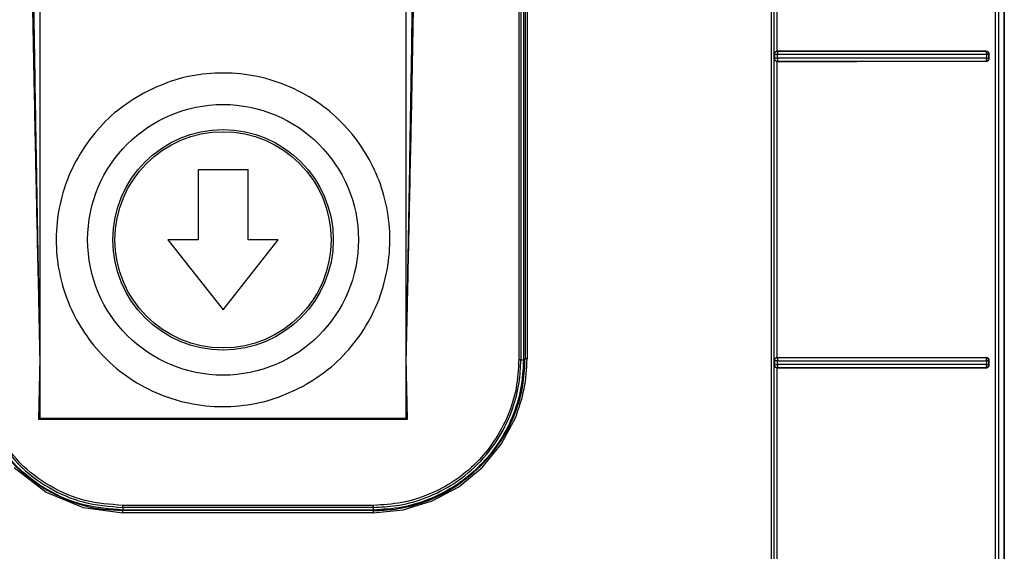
# Model space of a CAD drawing. Header units: inches. Extents: x 170 to 312, y 215 to 248.
# Tile 448 of 656: x 274.9802 to 275.1092, y 222.4418 to 222.5115. Entities that reach past the tile are written whole.
import ezdxf

# ---------------------------------------------------------------- set-up
doc = ezdxf.new("R2010")
doc.units = ezdxf.units.IN
doc.header["$LTSCALE"] = 0.25
doc.header["$MEASUREMENT"] = 0
doc.layers.add('MOTOR LH', color=7, linetype='Continuous')

msp = doc.modelspace()

# ---------------------------------------------------------------- linework, layer by layer
at = {"layer": 'MOTOR LH'}
for p, q in [((274.98282, 222.58764), (274.98282, 222.45929)), ((275.03085, 222.45929), (275.03085, 222.58764)), ((275.1092, 222.2356), (275.1092, 222.55105)), ((275.1092, 222.55105), (275.1092, 222.25339)), ((275.07905, 222.50697), (275.07905, 222.54658)), ((275.07946, 222.50736), (275.07945, 222.5462)), ((275.04561, 222.52598), (275.0456, 222.46695)), ((275.04587, 222.52598), (275.04586, 222.46693)), ((275.04621, 222.52598), (275.04621, 222.46693)), ((275.04643, 222.5261), (275.04642, 222.46705)), ((275.04669, 222.52606), (275.04668, 222.46706)), ((275.07947, 222.50735), (275.07946, 222.50736)), ((275.10682, 222.50736), (275.10677, 222.50735)), ((275.10685, 222.50723), (275.10681, 222.50731)), ((275.07905, 222.50697), (275.07908, 222.50695)), ((275.07908, 222.50645), (275.07905, 222.50642)), ((275.07905, 222.46681), (275.07905, 222.50642)), ((275.07908, 222.50695), (275.07908, 222.50645)), ((275.07945, 222.50604), (275.07947, 222.50605)), ((275.07946, 222.4672), (275.07945, 222.50604)), ((275.07947, 222.50608), (275.07947, 222.50605)), ((275.07948, 222.50645), (275.07948, 222.50696)), ((275.07948, 222.50645), (275.07947, 222.50634)), ((275.10677, 222.50606), (275.10679, 222.50607)), ((275.10677, 222.50606), (275.10682, 222.50605)), ((275.10679, 222.50607), (275.10681, 222.50609)), ((275.10681, 222.50609), (275.10685, 222.50618)), ((275.10688, 222.50696), (275.10688, 222.50645)), ((275.10715, 222.50695), (275.10724, 222.50697)), ((275.10715, 222.50695), (275.10715, 222.50645)), ((275.10715, 222.50645), (275.10724, 222.50643)), ((275.10724, 222.50643), (275.10724, 222.50697)), ((275.01012, 222.49184), (275.00356, 222.49184)), ((275.00356, 222.49184), (275.00356, 222.48265)), ((275.01012, 222.48265), (275.01012, 222.49184)), ((275.00356, 222.48265), (274.99962, 222.48265)), ((274.99962, 222.48265), (275.00684, 222.47346)), ((275.00684, 222.47346), (275.01406, 222.48265)), ((275.01406, 222.48265), (275.01012, 222.48265)), ((274.98282, 222.46717), (274.98266, 222.45913)), ((275.03101, 222.45913), (275.03085, 222.46717)), ((275.04586, 222.46693), (275.04621, 222.46693)), ((275.04642, 222.46705), (275.04642, 222.46705)), ((275.07905, 222.46681), (275.07908, 222.46679)), ((275.07908, 222.46629), (275.07905, 222.46627)), ((275.07905, 222.42666), (275.07905, 222.46627)), ((275.07908, 222.46679), (275.07908, 222.46629)), ((275.07947, 222.46719), (275.07946, 222.4672)), ((275.07947, 222.46602), (275.07947, 222.46593)), ((275.07948, 222.46629), (275.07948, 222.4668)), ((275.10682, 222.4672), (275.10677, 222.46719)), ((275.10685, 222.46707), (275.10681, 222.46716)), ((275.10681, 222.46593), (275.10685, 222.46602)), ((275.10688, 222.4668), (275.10688, 222.46629)), ((275.10715, 222.4668), (275.10724, 222.46681)), ((275.10715, 222.4668), (275.10715, 222.46629)), ((275.10715, 222.46629), (275.10724, 222.46628)), ((275.10724, 222.46628), (275.10724, 222.46681)), ((275.07945, 222.46589), (275.07947, 222.4659)), ((275.07946, 222.42704), (275.07945, 222.46589)), ((275.07947, 222.46593), (275.07947, 222.4659)), ((275.10677, 222.4659), (275.10679, 222.46591)), ((275.10677, 222.4659), (275.10682, 222.46589)), ((275.10679, 222.46591), (275.10681, 222.46593)), ((274.98266, 222.45913), (274.98282, 222.45929)), ((274.98266, 222.45913), (275.03101, 222.45913)), ((274.98282, 222.45929), (275.03085, 222.45929)), ((275.03085, 222.45929), (275.03101, 222.45913)), ((275.04328, 222.45585), (275.04515, 222.45933)), ((275.04078, 222.4528), (275.04328, 222.45585)), ((274.97947, 222.4528), (274.98365, 222.44959)), ((275.03772, 222.45029), (275.04078, 222.4528)), ((274.98365, 222.44959), (274.9885, 222.44758)), ((275.03424, 222.44843), (275.03772, 222.45029)), ((275.03046, 222.44728), (275.03424, 222.44843)), ((274.9885, 222.44758), (274.99372, 222.44689)), ((275.02652, 222.44785), (274.99371, 222.44785)), ((275.02652, 222.44758), (274.99371, 222.44758)), ((274.99371, 222.44758), (274.99371, 222.44724)), ((275.02652, 222.44724), (274.99371, 222.44724)), ((275.02653, 222.44716), (274.99372, 222.44716)), ((275.02653, 222.44689), (274.99372, 222.44689)), ((275.02652, 222.44758), (275.02652, 222.44724)), ((275.02653, 222.44689), (275.03046, 222.44728))]:
    msp.add_line(p, q, dxfattribs=at)
for radius in [0.01774, 0.01444, 0.01417]:
    msp.add_circle((275.00684, 222.48265), radius, dxfattribs=at)
for points, knots in [([(275.07864, 222.55187), (275.07864, 222.53099), (275.07864, 222.48923), (275.07864, 222.42657), (275.07864, 222.36393), (275.07864, 222.30132), (275.07864, 222.25964), (275.07864, 222.2388)], [0, 0, 0, 0, 0.2, 0.4, 0.6, 0.8, 1, 1, 1, 1]), ([(275.07904, 222.23978), (275.07904, 222.26055), (275.07904, 222.30208), (275.07904, 222.36446), (275.07904, 222.42689), (275.07904, 222.48933), (275.07904, 222.53094), (275.07904, 222.55175)], [0, 0, 0, 0, 0.199959, 0.399961, 0.599979, 0.80001, 1, 1, 1, 1]), ([(275.10803, 222.55179), (275.10802, 222.53391), (275.10801, 222.49815), (275.10799, 222.4445), (275.10799, 222.40875), (275.10799, 222.39087)], [0, 0, 0, 0, 0.3333777, 0.6667111, 1, 1, 1, 1]), ([(275.10847, 222.5514), (275.10846, 222.53013), (275.10843, 222.48759), (275.10844, 222.42375), (275.10849, 222.35993), (275.10858, 222.29615), (275.10868, 222.2537), (275.10873, 222.23247)], [0, 0, 0, 0, 0.199984, 0.399977, 0.600029, 0.800023, 1, 1, 1, 1]), ([(274.98134, 222.54994), (274.98137, 222.54695), (274.98143, 222.54081), (274.98156, 222.53169), (274.98171, 222.52242), (274.98187, 222.51326), (274.98203, 222.5047), (274.98219, 222.49669), (274.98234, 222.48962), (274.98249, 222.48254), (274.98265, 222.47521), (274.98276, 222.46999), (274.98282, 222.46717)], [0, 0, 0, 0, 0.108305, 0.22261, 0.330745, 0.444165, 0.554601, 0.640848, 0.734435, 0.810783, 0.897533, 1, 1, 1, 1]), ([(274.98159, 222.54995), (274.9816, 222.54822), (274.98163, 222.54458), (274.98169, 222.53884), (274.98176, 222.53256), (274.98185, 222.52573), (274.98195, 222.51836), (274.98206, 222.511), (274.98216, 222.50461), (274.98225, 222.49933), (274.98233, 222.49473), (274.9824, 222.49062), (274.98246, 222.48715), (274.98252, 222.48385), (274.9826, 222.47965), (274.9827, 222.47391), (274.98278, 222.46958), (274.98282, 222.46717)], [0, 0, 0, 0, 0.062702, 0.131993, 0.207874, 0.290346, 0.379406, 0.475057, 0.557054, 0.610988, 0.666485, 0.723545, 0.759898, 0.792286, 0.843099, 0.912337, 1, 1, 1, 1]), ([(275.03085, 222.46717), (275.03089, 222.46919), (275.03096, 222.47288), (275.03105, 222.47792), (275.03112, 222.48192), (275.03118, 222.4849), (275.03122, 222.48732), (275.03127, 222.49003), (275.03133, 222.49382), (275.03141, 222.49851), (275.0315, 222.50352), (275.03158, 222.50889), (275.03171, 222.51711), (275.03186, 222.52764), (275.032, 222.5394), (275.03206, 222.54664), (275.03209, 222.54995)], [0, 0, 0, 0, 0.07319, 0.133984, 0.182381, 0.218382, 0.241987, 0.269928, 0.316673, 0.379251, 0.439861, 0.498505, 0.573594, 0.73788, 0.880015, 1, 1, 1, 1]), ([(275.03085, 222.46717), (275.03091, 222.46975), (275.03102, 222.47457), (275.03116, 222.48126), (275.0313, 222.48766), (275.03143, 222.49408), (275.03157, 222.5007), (275.0317, 222.50727), (275.03183, 222.51467), (275.03198, 222.52293), (275.03212, 222.53202), (275.03224, 222.54098), (275.0323, 222.54701), (275.03233, 222.54994)], [0, 0, 0, 0, 0.093729, 0.174536, 0.24242, 0.325941, 0.407072, 0.482165, 0.564229, 0.675047, 0.781572, 0.893672, 1, 1, 1, 1]), ([(275.07908, 222.50695), (275.07908, 222.50699), (275.07909, 222.50705), (275.07912, 222.50715), (275.07919, 222.50723), (275.07925, 222.50728), (275.0793, 222.50731), (275.07933, 222.50732), (275.07935, 222.50733), (275.07937, 222.50733), (275.07941, 222.50734), (275.07945, 222.50734), (275.07947, 222.50735)], [0, 0, 0, 0, 0.169717, 0.309821, 0.50036, 0.669269, 0.720735, 0.750058, 0.812687, 0.820426, 0.875276, 1, 1, 1, 1]), ([(275.07946, 222.50736), (275.07943, 222.50735), (275.07936, 222.50735), (275.07927, 222.50731), (275.07919, 222.50726), (275.07915, 222.50722), (275.07913, 222.50719)], [0, 0, 0, 0, 0.230859, 0.468557, 0.712686, 1, 1, 1, 1]), ([(275.10682, 222.50736), (275.10385, 222.50736), (275.09791, 222.50736), (275.08873, 222.50736), (275.08255, 222.50736), (275.07946, 222.50736)], [0, 0, 0, 0, 0.333152, 0.666752, 1, 1, 1, 1]), ([(275.07947, 222.50735), (275.07947, 222.50734), (275.07947, 222.50733), (275.07947, 222.50726), (275.07947, 222.50723)], [0, 0, 0, 0, 0.500043, 1, 1, 1, 1]), ([(275.10677, 222.50735), (275.10381, 222.50735), (275.09788, 222.50735), (275.08872, 222.50735), (275.08255, 222.50735), (275.07947, 222.50735)], [0, 0, 0, 0, 0.333018, 0.666912, 1, 1, 1, 1]), ([(275.10681, 222.50731), (275.1068, 222.50732), (275.10679, 222.50734), (275.10678, 222.50735), (275.10677, 222.50735), (275.10677, 222.50735), (275.10677, 222.50735)], [0, 0, 0, 0, 0.500013, 0.83434, 0.938283, 1, 1, 1, 1]), ([(275.10677, 222.50735), (275.10682, 222.50734), (275.10692, 222.50733), (275.10704, 222.50724), (275.1071, 222.50715), (275.10714, 222.50705), (275.10715, 222.50699), (275.10715, 222.50695)], [0, 0, 0, 0, 0.250906, 0.501408, 0.695045, 0.83371, 1, 1, 1, 1]), ([(275.10724, 222.50697), (275.10724, 222.507), (275.10723, 222.50705), (275.1072, 222.50714), (275.10712, 222.50725), (275.10699, 222.50734), (275.10688, 222.50735), (275.10682, 222.50736)], [0, 0, 0, 0, 0.116527, 0.229907, 0.466736, 0.729518, 1, 1, 1, 1]), ([(275.07913, 222.50719), (275.07911, 222.50715), (275.07907, 222.50709), (275.07906, 222.50702), (275.07906, 222.50699), (275.07906, 222.50698), (275.07905, 222.50697), (275.07905, 222.50697)], [0, 0, 0, 0, 0.561295, 0.8701, 0.957428, 0.984304, 1, 1, 1, 1]), ([(275.07905, 222.50642), (275.07906, 222.50639), (275.07907, 222.50631), (275.07911, 222.50624), (275.07913, 222.50621)], [0, 0, 0, 0, 0.503791, 1, 1, 1, 1]), ([(275.07948, 222.50696), (275.07945, 222.50696), (275.07939, 222.50695), (275.07931, 222.50696), (275.07924, 222.50696), (275.07916, 222.50695), (275.07911, 222.50695), (275.07908, 222.50696), (275.07908, 222.50695), (275.07908, 222.50695)], [0, 0, 0, 0, 0.1448761, 0.2888763, 0.4064672, 0.5453396, 0.7784567, 0.8916654, 1, 1, 1, 1]), ([(275.07908, 222.50645), (275.07909, 222.50645), (275.0791, 222.50645), (275.07919, 222.50645), (275.07929, 222.50645), (275.07938, 222.50645), (275.07944, 222.50645), (275.07948, 222.50645)], [0, 0, 0, 0, 0.2509367, 0.5014619, 0.6987674, 0.8365444, 1, 1, 1, 1]), ([(275.07947, 222.50605), (275.07944, 222.50606), (275.07937, 222.50606), (275.07928, 222.5061), (275.07919, 222.50616), (275.07914, 222.50623), (275.07912, 222.50628), (275.07911, 222.5063), (275.0791, 222.50632), (275.07909, 222.50635), (275.07908, 222.50639), (275.07908, 222.50642), (275.07908, 222.50645)], [0, 0, 0, 0, 0.1706537, 0.3115785, 0.5034068, 0.6707761, 0.7218148, 0.75094, 0.8128715, 0.833619, 0.8750169, 1, 1, 1, 1]), ([(275.07913, 222.50621), (275.07915, 222.50618), (275.07919, 222.50614), (275.07927, 222.50609), (275.07936, 222.50605), (275.07942, 222.50605), (275.07945, 222.50604)], [0, 0, 0, 0, 0.29194, 0.548646, 0.775454, 1, 1, 1, 1]), ([(275.07945, 222.50604), (275.08254, 222.50604), (275.08873, 222.50604), (275.09791, 222.50605), (275.10385, 222.50605), (275.10682, 222.50605)], [0, 0, 0, 0, 0.333449, 0.66692, 1, 1, 1, 1]), ([(275.07947, 222.50723), (275.07947, 222.5072), (275.07948, 222.50714), (275.07948, 222.50705), (275.07948, 222.50699), (275.07948, 222.50696)], [0, 0, 0, 0, 0.396825, 0.672899, 1, 1, 1, 1]), ([(275.07947, 222.50634), (275.07947, 222.50631), (275.07947, 222.50624), (275.07947, 222.5062), (275.07947, 222.50617)], [0, 0, 0, 0, 0.5849878, 1, 1, 1, 1]), ([(275.07947, 222.50617), (275.07947, 222.50616), (275.07947, 222.50612), (275.07947, 222.5061), (275.07947, 222.50608)], [0, 0, 0, 0, 0.510853, 1, 1, 1, 1]), ([(275.07947, 222.50605), (275.08255, 222.50605), (275.08872, 222.50605), (275.09788, 222.50605), (275.1038, 222.50606), (275.10677, 222.50606)], [0, 0, 0, 0, 0.333072, 0.666957, 1, 1, 1, 1]), ([(275.07948, 222.50696), (275.08255, 222.50696), (275.08872, 222.50696), (275.09792, 222.50696), (275.10389, 222.50696), (275.10688, 222.50696)], [0, 0, 0, 0, 0.331506, 0.664839, 1, 1, 1, 1]), ([(275.10688, 222.50645), (275.10389, 222.50645), (275.09792, 222.50645), (275.08873, 222.50645), (275.08255, 222.50645), (275.07948, 222.50645)], [0, 0, 0, 0, 0.335093, 0.668426, 1, 1, 1, 1]), ([(275.10715, 222.50645), (275.10714, 222.5064), (275.10713, 222.5063), (275.10704, 222.50617), (275.10692, 222.50608), (275.10682, 222.50606), (275.10677, 222.50606)], [0, 0, 0, 0, 0.250029, 0.499997, 0.749969, 1, 1, 1, 1]), ([(275.10682, 222.50605), (275.10688, 222.50605), (275.10699, 222.50606), (275.10712, 222.50616), (275.1072, 222.50626), (275.10723, 222.50636), (275.10724, 222.50641), (275.10724, 222.50643)], [0, 0, 0, 0, 0.2717688, 0.5368517, 0.7738537, 0.8858453, 1, 1, 1, 1]), ([(275.10688, 222.50696), (275.10688, 222.50698), (275.10688, 222.50703), (275.10687, 222.50711), (275.10686, 222.50717), (275.10685, 222.50721), (275.10685, 222.50723)], [0, 0, 0, 0, 0.2500063, 0.5000148, 0.7500138, 1, 1, 1, 1]), ([(275.10685, 222.50618), (275.10685, 222.5062), (275.10686, 222.50624), (275.10687, 222.5063), (275.10688, 222.50638), (275.10688, 222.50643), (275.10688, 222.50645)], [0, 0, 0, 0, 0.24975, 0.499936, 0.750122, 1, 1, 1, 1]), ([(275.10715, 222.50695), (275.10714, 222.50695), (275.10712, 222.50696), (275.10706, 222.50696), (275.10698, 222.50696), (275.10692, 222.50696), (275.10688, 222.50696)], [0, 0, 0, 0, 0.250008, 0.500005, 0.749993, 1, 1, 1, 1]), ([(275.10688, 222.50645), (275.10692, 222.50645), (275.10698, 222.50645), (275.10706, 222.50645), (275.10712, 222.50645), (275.10714, 222.50645), (275.10715, 222.50645)], [0, 0, 0, 0, 0.250113, 0.499997, 0.749888, 1, 1, 1, 1]), ([(275.01732, 222.46347), (275.01845, 222.46417), (275.02079, 222.46561), (275.02379, 222.46863), (275.02626, 222.47228), (275.02796, 222.47645), (275.02878, 222.48088), (275.02868, 222.48529), (275.02776, 222.48943), (275.02613, 222.49319), (275.02384, 222.49659), (275.02086, 222.4996), (275.0172, 222.50207), (275.01304, 222.50377), (275.00861, 222.50459), (275.0042, 222.50449), (275.00004, 222.5036), (274.99756, 222.50241), (274.99636, 222.50183)], [0, 0, 0, 0, 0.058258, 0.120006, 0.18432, 0.25, 0.31568, 0.379994, 0.441742, 0.5, 0.558258, 0.620006, 0.68432, 0.75, 0.81568, 0.879994, 0.941742, 1, 1, 1, 1]), ([(274.99636, 222.50183), (274.99522, 222.50113), (274.99288, 222.49969), (274.98989, 222.49667), (274.98742, 222.49302), (274.98571, 222.48885), (274.9849, 222.48442), (274.98499, 222.48001), (274.98592, 222.47587), (274.98755, 222.47211), (274.98983, 222.46871), (274.99281, 222.4657), (274.99647, 222.46323), (275.00064, 222.46153), (275.00507, 222.46071), (275.00948, 222.46082), (275.01363, 222.4617), (275.01611, 222.46289), (275.01732, 222.46347)], [0, 0, 0, 0, 0.058258, 0.120006, 0.18432, 0.25, 0.31568, 0.379994, 0.441742, 0.5, 0.558258, 0.620006, 0.68432, 0.75, 0.81568, 0.879994, 0.941742, 1, 1, 1, 1]), ([(275.0456, 222.46695), (275.04553, 222.4657), (275.04539, 222.46319), (275.04425, 222.45958), (275.04249, 222.45626), (275.0401, 222.45335), (275.03719, 222.45096), (275.03387, 222.44919), (275.03027, 222.44806), (275.02777, 222.44792), (275.02652, 222.44785)], [0, 0, 0, 0, 0.1257748, 0.2507498, 0.3755884, 0.500482, 0.6253602, 0.7502409, 0.875117, 1, 1, 1, 1]), ([(275.02652, 222.44758), (275.02753, 222.44763), (275.02972, 222.44773), (275.03317, 222.44864), (275.03685, 222.45038), (275.04033, 222.45313), (275.04308, 222.45661), (275.04482, 222.4603), (275.04572, 222.46375), (275.04582, 222.46592), (275.04586, 222.46693)], [0, 0, 0, 0, 0.09975, 0.21635, 0.349779, 0.500012, 0.650983, 0.784654, 0.901, 1, 1, 1, 1]), ([(275.04621, 222.46693), (275.04613, 222.46564), (275.04599, 222.46306), (275.04482, 222.45934), (275.043, 222.45592), (275.04053, 222.45292), (275.03753, 222.45045), (275.0341, 222.44863), (275.03039, 222.44746), (275.02781, 222.44731), (275.02652, 222.44724)], [0, 0, 0, 0, 0.125, 0.25, 0.375, 0.5, 0.625, 0.75, 0.875, 1, 1, 1, 1]), ([(275.04059, 222.45298), (275.04163, 222.45417), (275.04359, 222.45642), (275.04534, 222.46025), (275.04627, 222.46378), (275.04637, 222.46602), (275.04642, 222.46705)], [0, 0, 0, 0, 0.302481, 0.570006, 0.802527, 1, 1, 1, 1]), ([(275.04515, 222.45933), (275.04559, 222.46058), (275.04648, 222.46308), (275.04661, 222.46573), (275.04668, 222.46706)], [0, 0, 0, 0, 0.499244, 1, 1, 1, 1]), ([(275.04586, 222.46693), (275.04586, 222.46693), (275.04586, 222.46693), (275.04582, 222.46693), (275.04577, 222.46694), (275.04572, 222.46694), (275.04567, 222.46695), (275.04563, 222.46695), (275.0456, 222.46695)], [0, 0, 0, 0, 0.200606, 0.433554, 0.562809, 0.700299, 0.846022, 1, 1, 1, 1]), ([(275.04668, 222.46706), (275.04666, 222.46706), (275.04663, 222.46706), (275.04656, 222.46706), (275.04649, 222.46705), (275.04644, 222.46705), (275.04642, 222.46705), (275.04642, 222.46705), (275.04642, 222.46705)], [0, 0, 0, 0, 0.126359, 0.251273, 0.500023, 0.748778, 0.873684, 1, 1, 1, 1]), ([(275.07913, 222.46704), (275.07911, 222.467), (275.07907, 222.46694), (275.07906, 222.46686), (275.07906, 222.46683), (275.07906, 222.46682), (275.07905, 222.46681)], [0, 0, 0, 0, 0.559988, 0.867961, 0.955984, 1, 1, 1, 1]), ([(275.07905, 222.46627), (275.07906, 222.46623), (275.07907, 222.46615), (275.07911, 222.46608), (275.07913, 222.46605)], [0, 0, 0, 0, 0.503579, 1, 1, 1, 1]), ([(275.07908, 222.46679), (275.07908, 222.46683), (275.07909, 222.46689), (275.07912, 222.46699), (275.07919, 222.46707), (275.07925, 222.46713), (275.0793, 222.46715), (275.07933, 222.46716), (275.07935, 222.46717), (275.07937, 222.46718), (275.07941, 222.46719), (275.07945, 222.46719), (275.07947, 222.46719)], [0, 0, 0, 0, 0.169752, 0.309862, 0.50035, 0.66928, 0.720739, 0.750049, 0.812671, 0.833624, 0.87528, 1, 1, 1, 1]), ([(275.07948, 222.4668), (275.07945, 222.46679), (275.07939, 222.46679), (275.07931, 222.46679), (275.07924, 222.4668), (275.07916, 222.46679), (275.07911, 222.46679), (275.07908, 222.4668), (275.07908, 222.4668), (275.07908, 222.46679)], [0, 0, 0, 0, 0.1448426, 0.288912, 0.4062167, 0.5454476, 0.7785945, 0.8917454, 1, 1, 1, 1]), ([(275.07908, 222.46629), (275.07909, 222.46629), (275.0791, 222.46629), (275.07919, 222.46629), (275.07929, 222.46629), (275.07938, 222.46629), (275.07944, 222.46629), (275.07948, 222.46629)], [0, 0, 0, 0, 0.250948, 0.501484, 0.698782, 0.836552, 1, 1, 1, 1]), ([(275.07947, 222.4659), (275.07944, 222.4659), (275.07937, 222.4659), (275.07928, 222.46594), (275.07919, 222.46601), (275.07914, 222.46607), (275.07912, 222.46612), (275.07911, 222.46614), (275.0791, 222.46617), (275.07909, 222.46619), (275.07908, 222.46623), (275.07908, 222.46626), (275.07908, 222.46629)], [0, 0, 0, 0, 0.170607, 0.311515, 0.503405, 0.670584, 0.721671, 0.750935, 0.812871, 0.834085, 0.875021, 1, 1, 1, 1]), ([(275.07946, 222.4672), (275.07943, 222.4672), (275.07936, 222.46719), (275.07927, 222.46716), (275.07919, 222.4671), (275.07915, 222.46706), (275.07913, 222.46704)], [0, 0, 0, 0, 0.229537, 0.467792, 0.71078, 1, 1, 1, 1]), ([(275.07913, 222.46605), (275.07915, 222.46603), (275.07919, 222.46598), (275.07927, 222.46593), (275.07936, 222.4659), (275.07942, 222.46589), (275.07945, 222.46589)], [0, 0, 0, 0, 0.291589, 0.548416, 0.7754, 1, 1, 1, 1]), ([(275.10682, 222.4672), (275.10385, 222.4672), (275.09791, 222.4672), (275.08873, 222.4672), (275.08255, 222.4672), (275.07946, 222.4672)], [0, 0, 0, 0, 0.333094, 0.666813, 1, 1, 1, 1]), ([(275.07947, 222.46719), (275.07947, 222.46718), (275.07947, 222.46717), (275.07947, 222.4671), (275.07947, 222.46707)], [0, 0, 0, 0, 0.500049, 1, 1, 1, 1]), ([(275.10677, 222.46719), (275.10381, 222.46719), (275.09788, 222.46719), (275.08872, 222.46719), (275.08255, 222.46719), (275.07947, 222.46719)], [0, 0, 0, 0, 0.333017, 0.666911, 1, 1, 1, 1]), ([(275.07947, 222.46707), (275.07947, 222.46704), (275.07948, 222.46698), (275.07948, 222.46689), (275.07948, 222.46683), (275.07948, 222.4668)], [0, 0, 0, 0, 0.395106, 0.671612, 1, 1, 1, 1]), ([(275.07948, 222.46629), (275.07948, 222.46624), (275.07948, 222.46618), (275.07947, 222.46611), (275.07947, 222.46607), (275.07947, 222.46604), (275.07947, 222.46602)], [0, 0, 0, 0, 0.49714, 0.578466, 0.721694, 1, 1, 1, 1]), ([(275.07948, 222.4668), (275.08257, 222.4668), (275.08876, 222.46679), (275.09796, 222.4668), (275.10391, 222.4668), (275.10688, 222.4668)], [0, 0, 0, 0, 0.333333, 0.666667, 1, 1, 1, 1]), ([(275.10688, 222.46629), (275.10391, 222.46629), (275.09796, 222.46629), (275.08876, 222.46629), (275.08257, 222.46629), (275.07948, 222.46629)], [0, 0, 0, 0, 0.333333, 0.666667, 1, 1, 1, 1]), ([(275.10681, 222.46716), (275.1068, 222.46717), (275.10679, 222.46718), (275.10677, 222.46719), (275.10677, 222.46719), (275.10677, 222.46719), (275.10677, 222.46719)], [0, 0, 0, 0, 0.5642279, 0.8627549, 0.9515364, 1, 1, 1, 1]), ([(275.10677, 222.46719), (275.10682, 222.46718), (275.10692, 222.46717), (275.10704, 222.46708), (275.1071, 222.46699), (275.10714, 222.46689), (275.10715, 222.46683), (275.10715, 222.4668)], [0, 0, 0, 0, 0.250904, 0.501394, 0.694906, 0.833601, 1, 1, 1, 1]), ([(275.10715, 222.46629), (275.10714, 222.46624), (275.10713, 222.46614), (275.10704, 222.46601), (275.10692, 222.46592), (275.10682, 222.46591), (275.10677, 222.4659)], [0, 0, 0, 0, 0.250212, 0.499885, 0.749889, 1, 1, 1, 1]), ([(275.10724, 222.46681), (275.10724, 222.46684), (275.10723, 222.46689), (275.1072, 222.46698), (275.10712, 222.46709), (275.10699, 222.46719), (275.10688, 222.4672), (275.10682, 222.4672)], [0, 0, 0, 0, 0.116319, 0.229622, 0.466596, 0.72971, 1, 1, 1, 1]), ([(275.10682, 222.46589), (275.10688, 222.46589), (275.10699, 222.4659), (275.10712, 222.466), (275.1072, 222.46611), (275.10723, 222.4662), (275.10724, 222.46625), (275.10724, 222.46628)], [0, 0, 0, 0, 0.270485, 0.533784, 0.770305, 0.883586, 1, 1, 1, 1]), ([(275.10688, 222.4668), (275.10688, 222.46682), (275.10688, 222.46687), (275.10687, 222.46695), (275.10686, 222.46701), (275.10685, 222.46705), (275.10685, 222.46707)], [0, 0, 0, 0, 0.250003, 0.499999, 0.750005, 1, 1, 1, 1]), ([(275.10685, 222.46602), (275.10685, 222.46604), (275.10686, 222.46608), (275.10687, 222.46614), (275.10688, 222.46622), (275.10688, 222.46627), (275.10688, 222.46629)], [0, 0, 0, 0, 0.249755, 0.499929, 0.750119, 1, 1, 1, 1]), ([(275.10715, 222.4668), (275.10714, 222.4668), (275.10712, 222.4668), (275.10706, 222.4668), (275.10698, 222.4668), (275.10692, 222.4668), (275.10688, 222.4668)], [0, 0, 0, 0, 0.249991, 0.499993, 0.749993, 1, 1, 1, 1]), ([(275.10688, 222.46629), (275.10692, 222.46629), (275.10698, 222.46629), (275.10706, 222.46629), (275.10712, 222.46629), (275.10714, 222.46629), (275.10715, 222.46629)], [0, 0, 0, 0, 0.250131, 0.500012, 0.749885, 1, 1, 1, 1]), ([(275.07945, 222.46589), (275.08254, 222.46589), (275.08873, 222.46589), (275.09791, 222.46589), (275.10385, 222.46589), (275.10682, 222.46589)], [0, 0, 0, 0, 0.333374, 0.666979, 1, 1, 1, 1]), ([(275.07947, 222.4659), (275.08255, 222.4659), (275.08872, 222.4659), (275.09788, 222.4659), (275.1038, 222.4659), (275.10677, 222.4659)], [0, 0, 0, 0, 0.333074, 0.666959, 1, 1, 1, 1]), ([(274.9765, 222.4571), (274.97747, 222.45565), (274.97942, 222.45274), (274.98232, 222.4508), (274.98378, 222.44982)], [0, 0, 0, 0, 0.499997, 1, 1, 1, 1]), ([(274.99371, 222.44724), (274.992, 222.44737), (274.98856, 222.44763), (274.98377, 222.44971), (274.97958, 222.45281), (274.97764, 222.45566), (274.97667, 222.45708)], [0, 0, 0, 0, 0.25, 0.5, 0.75, 1, 1, 1, 1]), ([(274.97696, 222.45726), (274.97792, 222.45586), (274.97983, 222.45306), (274.98389, 222.45005), (274.98858, 222.44799), (274.99196, 222.44772), (274.99371, 222.44758)], [0, 0, 0, 0, 0.249995, 0.499994, 0.740007, 1, 1, 1, 1]), ([(274.99371, 222.44785), (274.99205, 222.44797), (274.98872, 222.44822), (274.98408, 222.45024), (274.98002, 222.45325), (274.97813, 222.45601), (274.97719, 222.45739)], [0, 0, 0, 0, 0.249999, 0.500001, 0.750003, 1, 1, 1, 1]), ([(275.02653, 222.44716), (275.02748, 222.4472), (275.02962, 222.44729), (275.03309, 222.44815), (275.03702, 222.44988), (275.03934, 222.4519), (275.04059, 222.45298)], [0, 0, 0, 0, 0.183203, 0.410987, 0.683281, 1, 1, 1, 1]), ([(274.98378, 222.44982), (274.98537, 222.44904), (274.98851, 222.4475), (274.992, 222.44727), (274.99372, 222.44716)], [0, 0, 0, 0, 0.505911, 1, 1, 1, 1]), ([(274.99371, 222.44758), (274.99371, 222.44759), (274.99371, 222.4476), (274.99371, 222.44766), (274.99371, 222.44774), (274.99371, 222.44781), (274.99371, 222.44785)], [0, 0, 0, 0, 0.2499955, 0.4999998, 0.7499978, 1, 1, 1, 1]), ([(274.99372, 222.44689), (274.99372, 222.44693), (274.99372, 222.447), (274.99372, 222.44709), (274.99372, 222.44715), (274.99372, 222.44715), (274.99372, 222.44716)], [0, 0, 0, 0, 0.25, 0.499998, 0.749999, 1, 1, 1, 1]), ([(275.02652, 222.44785), (275.02652, 222.44781), (275.02652, 222.44774), (275.02652, 222.44766), (275.02652, 222.4476), (275.02652, 222.44759), (275.02652, 222.44758)], [0, 0, 0, 0, 0.250002, 0.5, 0.750005, 1, 1, 1, 1]), ([(275.02653, 222.44716), (275.02653, 222.44715), (275.02653, 222.44714), (275.02653, 222.44708), (275.02653, 222.447), (275.02653, 222.44693), (275.02653, 222.44689)], [0, 0, 0, 0, 0.249998, 0.499996, 0.749995, 1, 1, 1, 1])]:
    msp.add_open_spline(points, degree=3, knots=knots, dxfattribs=at)

doc.saveas('drawing.dxf')
